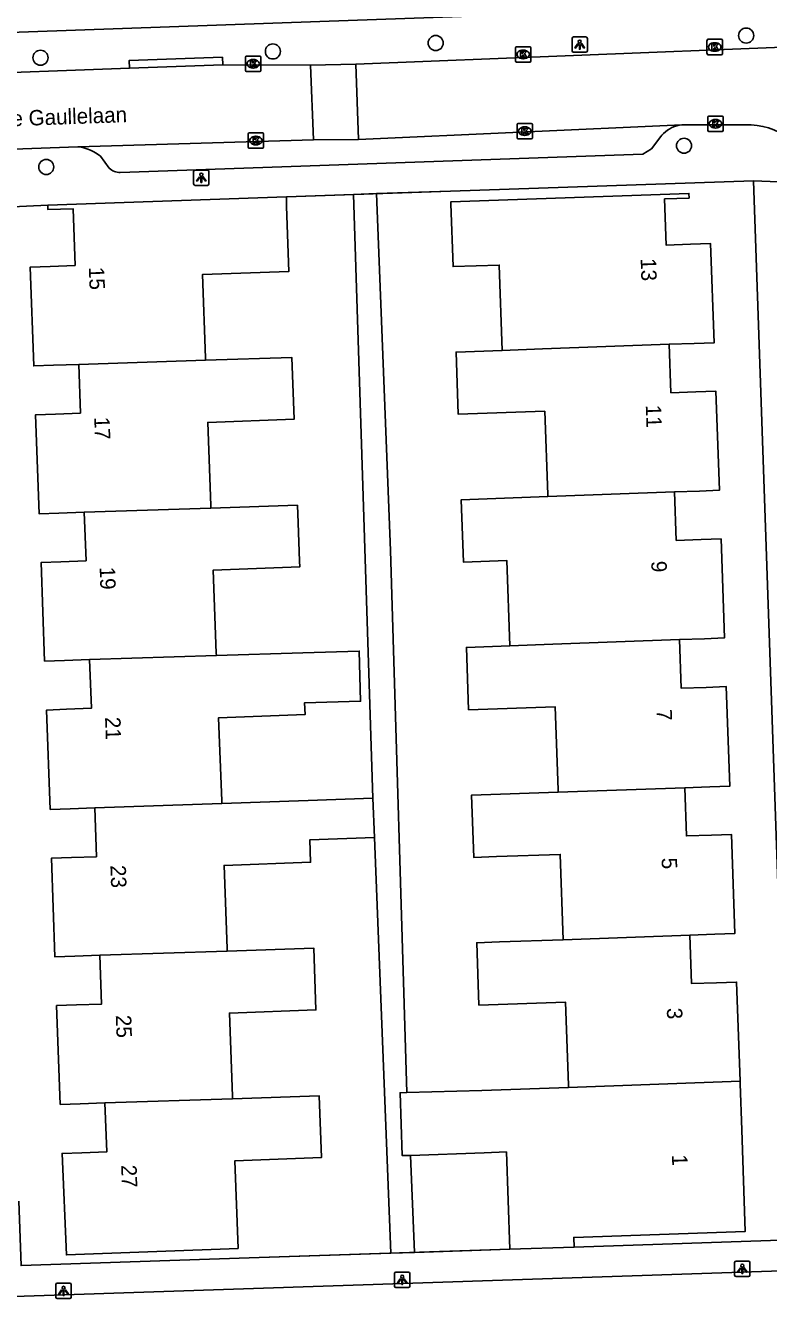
# Model space of a CAD drawing. Extents: x 161084 to 161928, y 385355 to 386522.
# Drawn here: x 161717 to 161765.2, y 386334.3 to 386417 of the extents above; entities that cross this region are included whole.
import ezdxf

# ---------------------------------------------------------------- set-up
doc = ezdxf.new("R2010")
doc.units = 0
for name, color, linetype in [('IMGEO_Boom', 7, 'Continuous'), ('IMGEO_Kolk', 7, 'Continuous'), ('IMGEO_Lichtpunt', 7, 'Continuous'), ('IMGEO_Muur', 7, 'Continuous'), ('IMGEO_Openbare_ruimte_label', 7, 'Continuous'), ('IMGEO_Pand', 7, 'Continuous'), ('IMGEO_Pand_nummerreeks', 7, 'Continuous'), ('IMGEO_Rijbaan_lokaal_open', 7, 'Continuous'), ('IMGEO_Voetpad_open', 7, 'Continuous')]:
    doc.layers.add(name, color=color, linetype=linetype)

msp = doc.modelspace()

# ---------------------------------------------------------------- linework, layer by layer
at = {"layer": 'IMGEO_Boom'}
for centre in [(161763.781, 386416.371), (161743.619, 386415.887), (161717.955, 386414.934), (161733.045, 386415.342), (161759.746, 386409.218), (161718.328, 386407.838)]:
    msp.add_circle(centre, 0.489, dxfattribs=at)
at = {"layer": 'IMGEO_Kolk'}
for p, q in [((161761.238, 386415.203), (161761.238, 386416.055)), ((161761.313, 386416.129), (161762.165, 386416.129)), ((161762.239, 386416.055), (161762.239, 386415.203)), ((161748.801, 386414.724), (161748.801, 386415.576)), ((161748.876, 386415.65), (161749.728, 386415.65)), ((161749.289, 386415.43), (161749.314, 386415.43)), ((161749.802, 386415.576), (161749.802, 386414.724)), ((161761.749, 386415.349), (161761.724, 386415.349)), ((161761.726, 386415.909), (161761.751, 386415.909)), ((161731.268, 386414.112), (161731.268, 386414.964)), ((161731.343, 386415.038), (161732.195, 386415.038)), ((161731.756, 386414.818), (161731.781, 386414.818)), ((161732.269, 386414.964), (161732.269, 386414.112)), ((161749.728, 386414.65), (161748.876, 386414.65)), ((161749.312, 386414.87), (161749.287, 386414.87)), ((161762.165, 386415.129), (161761.313, 386415.129)), ((161732.195, 386414.038), (161731.343, 386414.038)), ((161731.779, 386414.258), (161731.754, 386414.258)), ((161761.288, 386410.219), (161761.288, 386411.071)), ((161761.363, 386411.145), (161762.215, 386411.145)), ((161762.289, 386411.071), (161762.289, 386410.219)), ((161748.902, 386409.74), (161748.902, 386410.592)), ((161748.977, 386410.666), (161749.829, 386410.666)), ((161749.39, 386410.446), (161749.415, 386410.446)), ((161749.903, 386410.592), (161749.903, 386409.74)), ((161761.799, 386410.365), (161761.774, 386410.365)), ((161761.776, 386410.925), (161761.801, 386410.925)), ((161731.44, 386409.129), (161731.44, 386409.981)), ((161731.515, 386410.055), (161732.367, 386410.055)), ((161731.928, 386409.835), (161731.953, 386409.835)), ((161732.441, 386409.981), (161732.441, 386409.129)), ((161749.829, 386409.666), (161748.977, 386409.666)), ((161749.413, 386409.886), (161749.388, 386409.886)), ((161762.215, 386410.145), (161761.363, 386410.145)), ((161732.367, 386409.055), (161731.515, 386409.055)), ((161731.951, 386409.275), (161731.926, 386409.275))]:
    msp.add_line(p, q, dxfattribs=at)
for points in [[(161761.238, 386415.203), (161761.238, 386416.055)], [(161761.313, 386416.129), (161762.165, 386416.129)], [(161762.239, 386416.055), (161762.239, 386415.203)], [(161748.801, 386414.724), (161748.801, 386415.576)], [(161748.876, 386415.65), (161749.728, 386415.65)], [(161749.122, 386415.35), (161749.245, 386415.35), (161749.245, 386415.199), (161749.375, 386415.35), (161749.539, 386415.35), (161749.393, 386415.199), (161749.546, 386414.95), (161749.394, 386414.95), (161749.309, 386415.114), (161749.245, 386415.047), (161749.245, 386414.95), (161749.122, 386414.95), (161749.122, 386415.35)], [(161749.802, 386415.576), (161749.802, 386414.724)], [(161761.559, 386415.829), (161761.682, 386415.829), (161761.682, 386415.678), (161761.812, 386415.829), (161761.976, 386415.829), (161761.83, 386415.678), (161761.983, 386415.429), (161761.831, 386415.429), (161761.746, 386415.593), (161761.682, 386415.526), (161761.682, 386415.429), (161761.559, 386415.429), (161761.559, 386415.829)], [(161731.268, 386414.112), (161731.268, 386414.964)], [(161731.343, 386415.038), (161732.195, 386415.038)], [(161731.589, 386414.738), (161731.712, 386414.738), (161731.712, 386414.587), (161731.842, 386414.738), (161732.006, 386414.738), (161731.86, 386414.587), (161732.013, 386414.338), (161731.861, 386414.338), (161731.776, 386414.502), (161731.712, 386414.435), (161731.712, 386414.338), (161731.589, 386414.338), (161731.589, 386414.738)], [(161732.269, 386414.964), (161732.269, 386414.112)], [(161749.728, 386414.65), (161748.876, 386414.65)], [(161762.165, 386415.129), (161761.313, 386415.129)], [(161732.195, 386414.038), (161731.343, 386414.038)], [(161761.288, 386410.219), (161761.288, 386411.071)], [(161761.363, 386411.145), (161762.215, 386411.145)], [(161762.289, 386411.071), (161762.289, 386410.219)], [(161748.902, 386409.74), (161748.902, 386410.592)], [(161748.977, 386410.666), (161749.829, 386410.666)], [(161749.223, 386410.366), (161749.346, 386410.366), (161749.346, 386410.215), (161749.476, 386410.366), (161749.64, 386410.366), (161749.494, 386410.215), (161749.647, 386409.966), (161749.495, 386409.966), (161749.41, 386410.13), (161749.346, 386410.063), (161749.346, 386409.966), (161749.223, 386409.966), (161749.223, 386410.366)], [(161749.903, 386410.592), (161749.903, 386409.74)], [(161761.609, 386410.845), (161761.732, 386410.845), (161761.732, 386410.694), (161761.862, 386410.845), (161762.026, 386410.845), (161761.88, 386410.694), (161762.033, 386410.445), (161761.881, 386410.445), (161761.796, 386410.609), (161761.732, 386410.542), (161761.732, 386410.445), (161761.609, 386410.445), (161761.609, 386410.845)], [(161731.44, 386409.129), (161731.44, 386409.981)], [(161731.515, 386410.055), (161732.367, 386410.055)], [(161731.761, 386409.755), (161731.884, 386409.755), (161731.884, 386409.604), (161732.014, 386409.755), (161732.178, 386409.755), (161732.032, 386409.604), (161732.185, 386409.355), (161732.033, 386409.355), (161731.948, 386409.519), (161731.884, 386409.452), (161731.884, 386409.355), (161731.761, 386409.355), (161731.761, 386409.755)], [(161732.441, 386409.981), (161732.441, 386409.129)], [(161749.829, 386409.666), (161748.977, 386409.666)], [(161762.215, 386410.145), (161761.363, 386410.145)], [(161732.367, 386409.055), (161731.515, 386409.055)]]:
    msp.add_lwpolyline(points, dxfattribs=at)
for centre, start, end in [((161761.315, 386416.053), 91.55205, 178.44795), ((161761.315, 386416.053), 91.55205, 178.44795), ((161762.163, 386416.053), 1.55205, 88.44795), ((161762.163, 386416.053), 1.55205, 88.44795), ((161748.878, 386415.574), 91.55205, 178.44795), ((161748.878, 386415.574), 91.55205, 178.44795), ((161749.726, 386415.574), 1.55205, 88.44795), ((161749.726, 386415.574), 1.55205, 88.44795), ((161761.315, 386415.205), 181.55205, 268.44795), ((161761.315, 386415.205), 181.55205, 268.44795), ((161762.163, 386415.205), 271.55205, 358.44795), ((161762.163, 386415.205), 271.55205, 358.44795), ((161731.345, 386414.962), 91.55205, 178.44795), ((161731.345, 386414.962), 91.55205, 178.44795), ((161732.193, 386414.962), 1.55205, 88.44795), ((161732.193, 386414.962), 1.55205, 88.44795), ((161748.878, 386414.726), 181.55205, 268.44795), ((161748.878, 386414.726), 181.55205, 268.44795), ((161749.726, 386414.726), 271.55205, 358.44795), ((161749.726, 386414.726), 271.55205, 358.44795), ((161731.345, 386414.114), 181.55205, 268.44795), ((161731.345, 386414.114), 181.55205, 268.44795), ((161732.193, 386414.114), 271.55205, 358.44795), ((161732.193, 386414.114), 271.55205, 358.44795), ((161761.365, 386411.069), 91.55205, 178.44795), ((161761.365, 386411.069), 91.55205, 178.44795), ((161762.213, 386411.069), 1.55205, 88.44795), ((161762.213, 386411.069), 1.55205, 88.44795), ((161748.979, 386410.59), 91.55205, 178.44795), ((161748.979, 386410.59), 91.55205, 178.44795), ((161749.827, 386410.59), 1.55205, 88.44795), ((161749.827, 386410.59), 1.55205, 88.44795), ((161761.365, 386410.221), 181.55205, 268.44795), ((161761.365, 386410.221), 181.55205, 268.44795), ((161762.213, 386410.221), 271.55205, 358.44795), ((161762.213, 386410.221), 271.55205, 358.44795), ((161731.517, 386409.979), 91.55205, 178.44795), ((161731.517, 386409.979), 91.55205, 178.44795), ((161732.365, 386409.979), 1.55205, 88.44795), ((161732.365, 386409.979), 1.55205, 88.44795), ((161748.979, 386409.742), 181.55205, 268.44795), ((161748.979, 386409.742), 181.55205, 268.44795), ((161749.827, 386409.742), 271.55205, 358.44795), ((161749.827, 386409.742), 271.55205, 358.44795), ((161731.517, 386409.131), 181.55205, 268.44795), ((161731.517, 386409.131), 181.55205, 268.44795), ((161732.365, 386409.131), 271.55205, 358.44795), ((161732.365, 386409.131), 271.55205, 358.44795)]:
    msp.add_arc(centre, 0.0765, start, end, dxfattribs=at)
for centre, major_axis, ratio, start_param, end_param in [((161749.288, 386415.15), (-0.387, 0.002), 0.722429, 4.712389, 7.853982), ((161749.313, 386415.15), (-0.39, 0.002), 0.717154, 1.570796, 4.712389), ((161761.725, 386415.629), (-0.387, 0.002), 0.722429, 4.712389, 7.853982), ((161761.75, 386415.629), (-0.39, 0.002), 0.717154, 1.570796, 4.712389), ((161731.755, 386414.538), (-0.387, 0.002), 0.722429, 4.712389, 7.853982), ((161731.78, 386414.538), (-0.39, 0.002), 0.717154, 1.570796, 4.712389), ((161749.389, 386410.166), (-0.387, 0.002), 0.722429, 4.712389, 7.853982), ((161749.414, 386410.166), (-0.39, 0.002), 0.717154, 1.570796, 4.712389), ((161761.775, 386410.645), (-0.387, 0.002), 0.722429, 4.712389, 7.853982), ((161761.8, 386410.645), (-0.39, 0.002), 0.717154, 1.570796, 4.712389), ((161731.927, 386409.555), (-0.387, 0.002), 0.722429, 4.712389, 7.853982), ((161731.952, 386409.555), (-0.39, 0.002), 0.717154, 1.570796, 4.712389)]:
    msp.add_ellipse(centre, major_axis=major_axis, ratio=ratio, start_param=start_param, end_param=end_param, dxfattribs=at)
at = {"layer": 'IMGEO_Lichtpunt'}
for p, q in [((161752.475, 386416.185), (161752.475, 386415.378)), ((161752.475, 386416.185), (161752.475, 386415.378)), ((161753.377, 386416.28), (161752.569, 386416.28)), ((161753.377, 386416.28), (161752.569, 386416.28)), ((161753.471, 386415.378), (161753.471, 386416.185)), ((161753.471, 386415.378), (161753.471, 386416.185)), ((161752.569, 386415.284), (161753.377, 386415.284)), ((161752.569, 386415.284), (161753.377, 386415.284)), ((161727.899, 386407.544), (161727.899, 386406.737)), ((161727.899, 386407.544), (161727.899, 386406.737)), ((161728.801, 386407.639), (161727.993, 386407.639)), ((161728.801, 386407.639), (161727.993, 386407.639)), ((161728.895, 386406.737), (161728.895, 386407.544)), ((161728.895, 386406.737), (161728.895, 386407.544)), ((161727.993, 386406.643), (161728.801, 386406.643)), ((161727.993, 386406.643), (161728.801, 386406.643)), ((161763.033, 386336.682), (161763.033, 386335.875)), ((161763.033, 386336.682), (161763.033, 386335.875)), ((161763.935, 386336.777), (161763.127, 386336.777)), ((161763.935, 386336.777), (161763.127, 386336.777)), ((161764.029, 386335.875), (161764.029, 386336.682)), ((161764.029, 386335.875), (161764.029, 386336.682)), ((161740.947, 386335.968), (161740.947, 386335.161)), ((161740.947, 386335.968), (161740.947, 386335.161)), ((161741.849, 386336.063), (161741.041, 386336.063)), ((161741.849, 386336.063), (161741.041, 386336.063)), ((161741.943, 386335.161), (161741.943, 386335.968)), ((161741.943, 386335.161), (161741.943, 386335.968)), ((161763.127, 386335.781), (161763.935, 386335.781)), ((161763.127, 386335.781), (161763.935, 386335.781)), ((161718.953, 386335.248), (161718.953, 386334.441)), ((161718.953, 386335.248), (161718.953, 386334.441)), ((161719.855, 386335.343), (161719.047, 386335.343)), ((161719.855, 386335.343), (161719.047, 386335.343)), ((161719.949, 386334.441), (161719.949, 386335.248)), ((161719.949, 386334.441), (161719.949, 386335.248)), ((161741.041, 386335.067), (161741.849, 386335.067)), ((161741.041, 386335.067), (161741.849, 386335.067)), ((161719.047, 386334.347), (161719.855, 386334.347)), ((161719.047, 386334.347), (161719.855, 386334.347))]:
    msp.add_line(p, q, dxfattribs=at)
for points in [[(161752.849, 386415.849), (161752.888, 386415.821), (161752.7, 386415.559), (161752.662, 386415.586), (161752.849, 386415.849)], [(161752.951, 386415.801), (161752.998, 386415.801), (161752.998, 386415.479), (161752.951, 386415.479), (161752.951, 386415.801)], [(161753.061, 386415.821), (161753.099, 386415.848), (161753.286, 386415.586), (161753.247, 386415.558), (161753.061, 386415.821)], [(161728.273, 386407.208), (161728.312, 386407.18), (161728.124, 386406.918), (161728.086, 386406.945), (161728.273, 386407.208)], [(161728.375, 386407.16), (161728.422, 386407.16), (161728.422, 386406.838), (161728.375, 386406.838), (161728.375, 386407.16)], [(161728.485, 386407.18), (161728.523, 386407.207), (161728.71, 386406.945), (161728.671, 386406.917), (161728.485, 386407.18)], [(161763.407, 386336.346), (161763.446, 386336.318), (161763.258, 386336.056), (161763.22, 386336.083), (161763.407, 386336.346)], [(161763.509, 386336.298), (161763.556, 386336.298), (161763.556, 386335.976), (161763.509, 386335.976), (161763.509, 386336.298)], [(161763.619, 386336.318), (161763.657, 386336.345), (161763.844, 386336.083), (161763.805, 386336.055), (161763.619, 386336.318)], [(161741.321, 386335.632), (161741.36, 386335.604), (161741.172, 386335.342), (161741.134, 386335.369), (161741.321, 386335.632)], [(161741.423, 386335.584), (161741.47, 386335.584), (161741.47, 386335.262), (161741.423, 386335.262), (161741.423, 386335.584)], [(161741.533, 386335.604), (161741.571, 386335.631), (161741.758, 386335.369), (161741.719, 386335.341), (161741.533, 386335.604)], [(161719.327, 386334.912), (161719.366, 386334.884), (161719.178, 386334.622), (161719.14, 386334.649), (161719.327, 386334.912)], [(161719.429, 386334.864), (161719.476, 386334.864), (161719.476, 386334.542), (161719.429, 386334.542), (161719.429, 386334.864)], [(161719.539, 386334.884), (161719.577, 386334.911), (161719.764, 386334.649), (161719.725, 386334.621), (161719.539, 386334.884)]]:
    msp.add_lwpolyline(points, dxfattribs=at)
for centre in [(161752.974, 386415.983), (161728.398, 386407.342), (161741.446, 386335.766), (161763.532, 386336.48), (161719.452, 386335.046)]:
    msp.add_circle(centre, 0.0994, dxfattribs=at)
for centre, start, end in [((161752.569, 386416.185), 90, 180), ((161752.569, 386416.185), 90, 180), ((161753.377, 386416.185), 0, 90), ((161753.377, 386416.185), 0, 90), ((161752.569, 386415.378), 180, 270), ((161752.569, 386415.378), 180, 270), ((161753.377, 386415.378), 270, 0), ((161753.377, 386415.378), 270, 360), ((161727.993, 386407.544), 90, 180), ((161727.993, 386407.544), 90, 180), ((161728.801, 386407.544), 0, 90), ((161728.801, 386407.544), 0, 90), ((161727.993, 386406.737), 180, 270), ((161727.993, 386406.737), 180, 270), ((161728.801, 386406.737), 270, 0), ((161728.801, 386406.737), 270, 360), ((161763.127, 386336.682), 90, 180), ((161763.127, 386336.682), 90, 180), ((161763.935, 386336.682), 0, 90), ((161763.935, 386336.682), 0, 90), ((161741.041, 386335.968), 90, 180), ((161741.041, 386335.968), 90, 180), ((161741.849, 386335.968), 0, 90), ((161741.849, 386335.968), 0, 90), ((161763.127, 386335.875), 180, 270), ((161763.127, 386335.875), 180, 270), ((161763.935, 386335.875), 270, 0), ((161763.935, 386335.875), 270, 360), ((161719.047, 386335.248), 90, 180), ((161719.047, 386335.248), 90, 180), ((161719.855, 386335.248), 0, 90), ((161719.855, 386335.248), 0, 90), ((161741.041, 386335.161), 180, 270), ((161741.041, 386335.161), 180, 270), ((161741.849, 386335.161), 270, 0), ((161741.849, 386335.161), 270, 360), ((161719.047, 386334.441), 180, 270), ((161719.047, 386334.441), 180, 270), ((161719.855, 386334.441), 270, 0), ((161719.855, 386334.441), 270, 360)]:
    msp.add_arc(centre, 0.0946, start, end, dxfattribs=at)
at = {"layer": 'IMGEO_Muur'}
for points in [[(161744.58, 386406.27), (161733.927, 386405.907)], [(161731.511, 386336.987), (161748.429, 386337.553)]]:
    msp.add_lwpolyline(points, dxfattribs=at)
at = {"layer": 'IMGEO_Pand'}
for points in [[(161747.939, 386395.928), (161747.745, 386401.471), (161744.75, 386401.367), (161744.608, 386405.435), (161744.603, 386405.584), (161760.063, 386406.12), (161760.073, 386405.82), (161758.484, 386405.765), (161758.578, 386402.767), (161760.177, 386402.822), (161761.476, 386402.867), (161761.708, 386396.427), (161760.409, 386396.38), (161758.786, 386396.321)], [(161718.426, 386405.368), (161718.437, 386405.068), (161720.066, 386405.125), (161720.205, 386401.442), (161718.575, 386401.381), (161717.287, 386401.333), (161717.515, 386394.916), (161718.806, 386394.958), (161720.437, 386395.011)], [(161718.426, 386405.368), (161733.927, 386405.907)], [(161728.672, 386395.28), (161728.666, 386395.448), (161728.467, 386400.844), (161734.082, 386401.052), (161733.927, 386405.27), (161733.927, 386405.907)], [(161747.939, 386395.928), (161750.56, 386396.023), (161758.786, 386396.321)], [(161758.786, 386396.321), (161758.898, 386393.172), (161760.517, 386393.228), (161761.816, 386393.273), (161762.044, 386386.837), (161760.747, 386386.79), (161759.13, 386386.731)], [(161728.672, 386395.28), (161734.286, 386395.463), (161734.434, 386391.459), (161728.82, 386391.251), (161729.017, 386385.857), (161729.023, 386385.687)], [(161750.896, 386386.431), (161750.891, 386386.574), (161750.703, 386391.97), (161745.086, 386391.775), (161744.944, 386395.819), (161747.939, 386395.928)], [(161720.795, 386385.415), (161719.153, 386385.361), (161717.864, 386385.318), (161717.633, 386391.745), (161718.926, 386391.794), (161720.551, 386391.856), (161720.437, 386395.011)], [(161720.437, 386395.011), (161728.672, 386395.28)], [(161748.424, 386376.737), (161748.231, 386382.28), (161745.422, 386382.182), (161745.28, 386386.227), (161750.896, 386386.431)], [(161759.13, 386386.731), (161750.896, 386386.431)], [(161759.13, 386386.731), (161759.236, 386383.585), (161760.857, 386383.641), (161762.154, 386383.686), (161762.371, 386377.247), (161761.077, 386377.2), (161759.455, 386377.141)], [(161720.795, 386385.415), (161720.91, 386382.264), (161719.283, 386382.197), (161717.992, 386382.144), (161718.225, 386375.748), (161719.511, 386375.789), (161721.146, 386375.841)], [(161729.023, 386385.687), (161720.795, 386385.415)], [(161729.375, 386376.104), (161729.369, 386376.264), (161729.171, 386381.66), (161734.786, 386381.868), (161734.773, 386382.227), (161734.681, 386384.732), (161734.639, 386385.873), (161729.023, 386385.687)], [(161759.455, 386377.141), (161751.233, 386376.839), (161748.424, 386376.737)], [(161759.455, 386377.141), (161759.567, 386373.984), (161761.191, 386374.041), (161762.485, 386374.087), (161762.714, 386367.62), (161761.421, 386367.575), (161759.793, 386367.519)], [(161729.727, 386366.498), (161729.721, 386366.673), (161729.523, 386372.068), (161735.138, 386372.276), (161735.11, 386373.039), (161738.739, 386373.136), (161738.652, 386376.4), (161734.991, 386376.283), (161729.375, 386376.104)], [(161751.569, 386367.236), (161751.564, 386367.39), (161751.376, 386372.786), (161745.759, 386372.59), (161745.617, 386376.634), (161748.424, 386376.737)], [(161721.146, 386375.841), (161721.264, 386372.682), (161719.633, 386372.619), (161718.346, 386372.569), (161718.586, 386366.11), (161719.877, 386366.155), (161721.481, 386366.211)], [(161729.375, 386376.104), (161721.146, 386375.841)], [(161751.905, 386357.654), (161751.712, 386363.194), (161747.573, 386363.05), (161746.095, 386362.998), (161745.953, 386367.042), (161751.569, 386367.236)], [(161751.569, 386367.236), (161759.793, 386367.519)], [(161759.793, 386367.519), (161759.903, 386364.387), (161761.529, 386364.442), (161762.821, 386364.486), (161763.047, 386358.058), (161761.751, 386358.011), (161760.122, 386357.952)], [(161721.481, 386366.211), (161729.727, 386366.498)], [(161729.727, 386366.498), (161735.343, 386366.693), (161739.545, 386366.848)], [(161739.64, 386364.288), (161739.545, 386366.848)], [(161721.481, 386366.211), (161721.591, 386363.034), (161719.962, 386362.99), (161718.672, 386362.955), (161718.895, 386356.539), (161720.182, 386356.582), (161721.807, 386356.637)], [(161730.08, 386356.914), (161730.074, 386357.081), (161729.875, 386362.475), (161735.491, 386362.683), (161735.438, 386364.133), (161739.64, 386364.288)], [(161752.242, 386348.06), (161752.237, 386348.207), (161752.048, 386353.602), (161746.431, 386353.406), (161746.289, 386357.451), (161747.766, 386357.504), (161751.905, 386357.654)], [(161760.122, 386357.952), (161751.905, 386357.654)], [(161760.122, 386357.952), (161760.237, 386354.802), (161761.86, 386354.858), (161763.155, 386354.903), (161763.389, 386348.46)], [(161721.807, 386356.637), (161721.922, 386353.474), (161720.292, 386353.417), (161719.004, 386353.372), (161719.238, 386346.95), (161720.527, 386346.993), (161722.131, 386347.047)], [(161721.807, 386356.637), (161730.08, 386356.914)], [(161730.432, 386347.326), (161730.426, 386347.488), (161730.227, 386352.884), (161735.843, 386353.092), (161735.695, 386357.103), (161730.08, 386356.914)], [(161752.242, 386348.06), (161763.389, 386348.46)], [(161763.389, 386348.46), (161763.395, 386348.29), (161763.494, 386345.293), (161763.727, 386338.702), (161752.583, 386338.314), (161752.605, 386337.693)], [(161730.432, 386347.326), (161736.047, 386347.514), (161736.195, 386343.499), (161730.58, 386343.291), (161730.79, 386337.597), (161719.64, 386337.184), (161719.352, 386343.77), (161720.642, 386343.818), (161722.27, 386343.879), (161722.131, 386347.047)], [(161741.735, 386347.728), (161741.306, 386347.716), (161741.451, 386343.627), (161741.982, 386343.646)], [(161741.735, 386347.728), (161746.626, 386347.859), (161752.242, 386348.06)], [(161722.131, 386347.047), (161730.432, 386347.326)], [(161741.982, 386343.646), (161746.767, 386343.815), (161748.209, 386343.865), (161748.429, 386337.553)], [(161752.605, 386337.693), (161748.429, 386337.553)]]:
    msp.add_lwpolyline(points, dxfattribs=at)
at = {"layer": 'IMGEO_Rijbaan_lokaal_open'}
for points in [[(161738.425, 386414.512), (161766.713, 386415.632)], [(161729.79, 386414.465), (161723.726, 386414.246)], [(161729.79, 386414.465), (161735.49, 386414.46)], [(161735.49, 386414.46), (161738.425, 386414.512)], [(161735.49, 386414.46), (161735.683, 386409.598)], [(161738.425, 386414.512), (161738.611, 386409.612)], [(161711.994, 386413.821), (161723.726, 386414.246)], [(161738.611, 386409.612), (161759.609, 386410.564)], [(161764.109, 386410.565), (161759.609, 386410.564)], [(161720.389, 386409.151), (161735.683, 386409.598)], [(161735.683, 386409.598), (161738.611, 386409.612)], [(161720.389, 386409.151), (161714.999, 386408.952)]]:
    msp.add_lwpolyline(points, dxfattribs=at)
msp.add_arc((161764.018, 386406.552), 4.014, 3.93674, 88.69915, dxfattribs=at)
at = {"layer": 'IMGEO_Voetpad_open'}
for points in [[(161643.913, 386414.021), (161736.105, 386417.289), (161748.979, 386417.745)], [(161723.726, 386414.246), (161723.708, 386414.745), (161729.772, 386414.964), (161729.79, 386414.465)], [(161759.609, 386410.564), (161759.443, 386410.544), (161759.279, 386410.51), (161759.118, 386410.461), (161758.963, 386410.398), (161758.814, 386410.322), (161758.673, 386410.232), (161758.54, 386410.13), (161758.416, 386410.017), (161758.304, 386409.893), (161758.246, 386409.82), (161757.631, 386409.013), (161757.072, 386408.666), (161723.127, 386407.478), (161723.034, 386407.484), (161722.937, 386407.498), (161722.843, 386407.521), (161722.751, 386407.552), (161722.662, 386407.592), (161722.577, 386407.639), (161722.496, 386407.693), (161722.421, 386407.755), (161721.844, 386408.543), (161721.64, 386408.693), (161721.422, 386408.824), (161721.195, 386408.935), (161720.958, 386409.026), (161720.714, 386409.095), (161720.464, 386409.141), (161720.389, 386409.151)], [(161764.265, 386406.941), (161744.58, 386406.27), (161739.765, 386406.106)], [(161766.562, 386340.463), (161766.36, 386346.294), (161764.265, 386406.941)], [(161768.022, 386406.828), (161767.523, 386406.812), (161764.265, 386406.941)], [(161733.927, 386405.907), (161738.284, 386406.055)], [(161738.284, 386406.055), (161739.765, 386406.106)], [(161739.545, 386366.848), (161738.284, 386406.055)], [(161739.765, 386406.106), (161740.683, 386382.935), (161741.735, 386347.728)], [(161714.246, 386405.162), (161718.426, 386405.368)], [(161740.702, 386337.294), (161739.64, 386364.288)], [(161742.238, 386337.346), (161741.982, 386343.646)], [(161740.702, 386337.294), (161731.511, 386336.987), (161716.693, 386336.491), (161716.544, 386340.672)], [(161748.429, 386337.553), (161742.238, 386337.346)], [(161752.605, 386337.693), (161766.641, 386338.163)], [(161742.238, 386337.346), (161740.702, 386337.294)], [(161713.072, 386336.352), (161712.996, 386334.367), (161766.729, 386336.162)]]:
    msp.add_lwpolyline(points, dxfattribs=at)

# ---------------------------------------------------------------- texts
at = {"layer": 'IMGEO_Openbare_ruimte_label'}
msp.add_text('Generaal de Gaullelaan', height=1, rotation=2.06382, dxfattribs=at).set_placement((161709.474, 386410.244))
at = {"layer": 'IMGEO_Pand_nummerreeks'}
for s, rotation, p in [('15', 272.06244, (161721.093, 386401.326)), ('13', 271.99941, (161756.928, 386401.899)), ('11', 271.99941, (161757.26, 386392.374)), ('17', 272.06244, (161721.443, 386391.592)), ('9', 271.99941, (161757.614, 386382.238)), ('19', 272.06244, (161721.794, 386381.858)), ('7', 271.99941, (161757.95, 386372.6)), ('21', 272.06244, (161722.146, 386372.102)), ('23', 272.06244, (161722.493, 386362.481)), ('5', 271.99941, (161758.286, 386362.962)), ('3', 271.99941, (161758.627, 386353.212)), ('25', 272.06244, (161722.843, 386352.747)), ('1', 271.99941, (161758.959, 386343.687)), ('27', 272.06244, (161723.194, 386343.013))]:
    msp.add_text(s, height=1, rotation=rotation, dxfattribs=at).set_placement(p)

doc.saveas('drawing.dxf')
